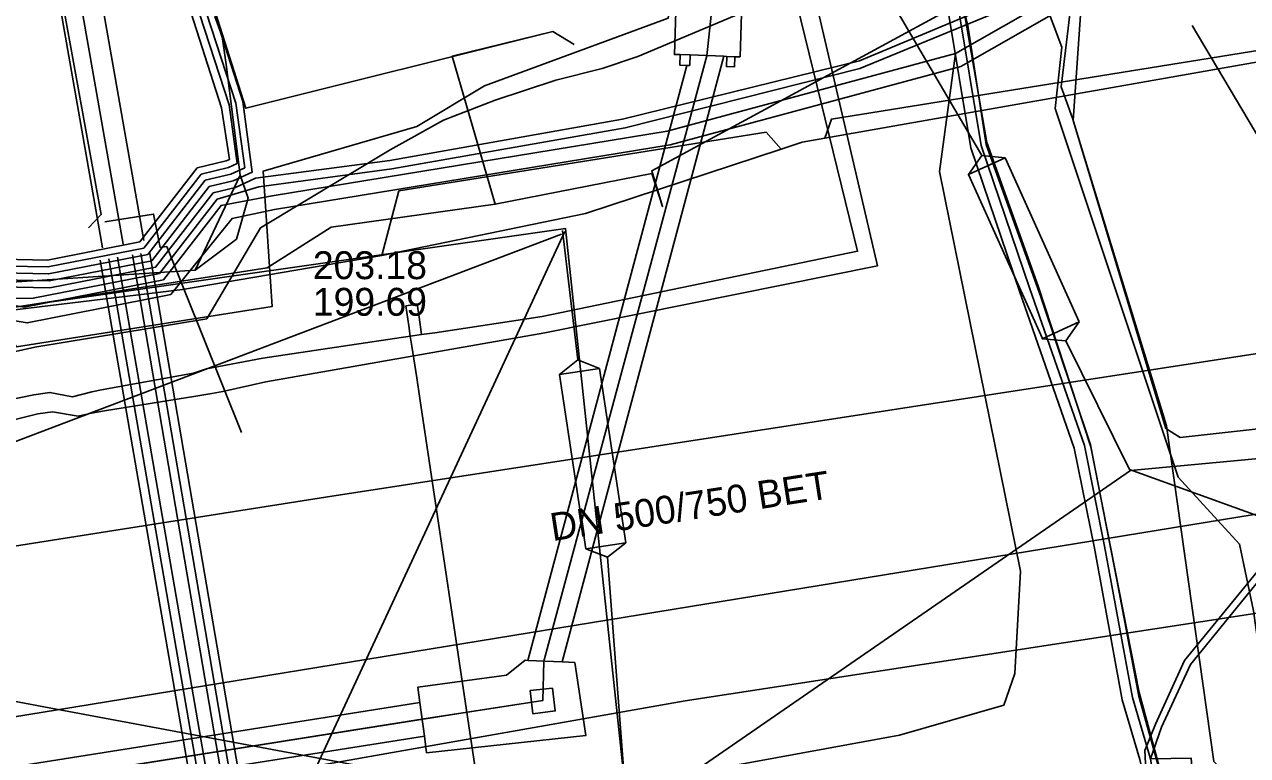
# Model space of a CAD drawing. Extents: x -600309 to -598967, y -1161267 to -1160292.
# Drawn here: x -599157.2 to -599122.12, y -1161119.47 to -1161098.49 of the extents above; entities that cross this region are included whole.
import ezdxf

# ---------------------------------------------------------------- set-up
doc = ezdxf.new("R2010")
doc.units = 0
for name, color, linetype in [('Vrstva 10', 7, 'Continuous'), ('Vrstva 12', 7, 'Continuous'), ('Vrstva 13', 7, 'Continuous'), ('Vrstva 16', 7, 'Continuous'), ('Vrstva 19', 7, 'Continuous'), ('Vrstva 25', 7, 'Continuous'), ('Vrstva 26', 7, 'Continuous'), ('Vrstva 29', 7, 'Continuous'), ('Vrstva 30', 7, 'Continuous'), ('Vrstva 32', 7, 'Continuous'), ('Vrstva 33', 7, 'Continuous'), ('Vrstva 37', 7, 'Continuous'), ('Vrstva 42', 7, 'Continuous'), ('Vrstva 43', 7, 'Continuous'), ('Vrstva 44', 7, 'Continuous'), ('Vrstva 54', 7, 'Continuous'), ('Vrstva 55', 7, 'Continuous'), ('Vrstva 58', 7, 'Continuous'), ('Vrstva 9', 7, 'Continuous')]:
    doc.layers.add(name, color=color, linetype=linetype)

msp = doc.modelspace()

# ---------------------------------------------------------------- linework, layer by layer
at = {"layer": 'Vrstva 10'}
for points in [[(-599138.32, -1161095.96), (-599138.45, -1161095.96), (-599138.56, -1161099.36), (-599138.4, -1161099.36)], [(-599136.71, -1161096.01), (-599136.57, -1161096.02), (-599136.68, -1161099.42), (-599136.83, -1161099.42)], [(-599141.78, -1161116.78), (-599137.14, -1161099.4)], [(-599138.2, -1161099.67), (-599138.41, -1161099.66), (-599138.4, -1161099.36)], [(-599138.4, -1161099.36), (-599138.11, -1161099.37)], [(-599138.2, -1161099.67), (-599138.12, -1161099.67), (-599138.11, -1161099.37)], [(-599138.11, -1161099.37), (-599137.14, -1161099.4)], [(-599137.14, -1161099.4), (-599137.06, -1161099.41)], [(-599137.06, -1161099.41), (-599137.07, -1161099.7), (-599136.84, -1161099.71), (-599136.83, -1161099.42)], [(-599137.06, -1161099.41), (-599136.83, -1161099.42)], [(-599142.76, -1161116.74), (-599138.2, -1161099.67)], [(-599145.86, -1161117.95), (-599145.92, -1161117.51), (-599143.38, -1161117.16), (-599142.84, -1161116.73), (-599142.76, -1161116.74)], [(-599141.78, -1161116.78), (-599141.42, -1161116.8), (-599141.1, -1161118.89), (-599145.67, -1161119.39), (-599145.73, -1161118.91)], [(-599142.76, -1161116.74), (-599141.78, -1161116.78)], [(-599142.7, -1161117.6), (-599142.06, -1161117.54), (-599141.98, -1161118.19), (-599142.62, -1161118.27), (-599142.7, -1161117.6)], [(-599200.98, -1161126.68), (-599145.86, -1161117.95)], [(-599145.86, -1161117.95), (-599145.73, -1161118.91)], [(-599200.78, -1161127.63), (-599145.73, -1161118.91)]]:
    msp.add_lwpolyline(points, dxfattribs=at)
at = {"layer": 'Vrstva 12'}
for points in [[(-599227.66, -1161133.37), (-599206.63, -1161129.68), (-599181.74, -1161125.58), (-599138.25, -1161117.9), (-599112.62, -1161113.97), (-599111.89, -1161109), (-599109.84, -1161095.07), (-599109.75, -1161094.45)], [(-599138.31, -1161095.66), (-599138.74, -1161098.31), (-599144.01, -1161100.25), (-599145.95, -1161101.42), (-599150.35, -1161102.7), (-599150.1, -1161106.59), (-599157.43, -1161107.74), (-599158.7, -1161105.89), (-599162.64, -1161105.89), (-599172.75, -1161107.4), (-599213.54, -1161113.75)], [(-599142.33, -1161117.89), (-599142.31, -1161116.76), (-599137.63, -1161099.39), (-599137.45, -1161097.68)], [(-599134.25, -1161101.76), (-599115.25, -1161098.41), (-599114.89, -1161098.12)], [(-599114.89, -1161098.12), (-599134.06, -1161101.21), (-599134.25, -1161101.76)], [(-599151.53, -1161098.84), (-599151.743, -1161098.264)], [(-599151.42, -1161099.64), (-599151.53, -1161098.84)], [(-599151.01, -1161102.82), (-599151.42, -1161099.64)], [(-599135.5, -1161102.07), (-599135.93, -1161101.58), (-599146.46, -1161103.27), (-599146.95, -1161105.12)], [(-599135.5, -1161102.07), (-599134.9, -1161101.87), (-599134.25, -1161101.76)], [(-599146.95, -1161105.12), (-599141.11, -1161103.92), (-599135.5, -1161102.07)], [(-599152.3, -1161105.54), (-599151.01, -1161102.82)], [(-599152.3, -1161105.54), (-599151.12, -1161104.65), (-599150.78, -1161103.48), (-599151.01, -1161102.82)], [(-599157.48, -1161106.68), (-599152.67, -1161106.1), (-599146.95, -1161105.12)], [(-599160.21, -1161106.06), (-599152.3, -1161105.54)], [(-599202.52, -1161127.66), (-599200.89, -1161127.16), (-599144.8, -1161118.27), (-599142.33, -1161117.89)]]:
    msp.add_lwpolyline(points, dxfattribs=at)
at = {"layer": 'Vrstva 13'}
msp.add_lwpolyline([(-599105.229, -1161099.001), (-599105.262, -1161099.184), (-599111.381, -1161108.944), (-599112.684, -1161111.041), (-599161.766, -1161119.055)], dxfattribs=at)
at = {"layer": 'Vrstva 16'}
for points in [[(-599114.67, -1161068.37), (-599120.05, -1161074.39), (-599135.46, -1161090.93), (-599135.8, -1161091.71), (-599135.72, -1161092.6), (-599132.74, -1161105.42), (-599142.28, -1161107.34), (-599150.28, -1161108.75), (-599151.51, -1161109.02), (-599151.83, -1161109.08)], [(-599151.83, -1161109.08), (-599152.29, -1161109.16), (-599154.9, -1161109.58), (-599155.28, -1161109.65), (-599155.66, -1161109.73), (-599156.4, -1161109.61), (-599156.82, -1161109.67)], [(-599156.82, -1161109.67), (-599158.59, -1161110.11), (-599171.53, -1161112.21), (-599183.75, -1161114.25), (-599187.47, -1161114.73), (-599224.74, -1161120.72), (-599227.245, -1161121.078), (-599228.73, -1161121.29), (-599245.91, -1161124.15), (-599246.07, -1161123.01), (-599246.77, -1161123.08), (-599247.15, -1161123.129), (-599247.16, -1161123.13)]]:
    msp.add_lwpolyline(points, dxfattribs=at)
at = {"layer": 'Vrstva 19'}
for points in [[(-599151.98, -1161108.37), (-599150.36, -1161108.07), (-599146.59, -1161107.5), (-599145.81, -1161107.39), (-599145.43, -1161107.34), (-599142.35, -1161106.87), (-599133.31, -1161105), (-599136.32, -1161092.69), (-599136.23, -1161091.6), (-599135.82, -1161090.88), (-599120.7, -1161074.17), (-599115.24, -1161068.21)], [(-599145.81, -1161107.39), (-599145.88, -1161106.89), (-599145.94, -1161106.52), (-599146.26, -1161106.57), (-599146.18, -1161107.14), (-599146.14, -1161107.44), (-599146.095, -1161107.721), (-599145.95, -1161108.63)], [(-599156.93, -1161109.12), (-599156.47, -1161109.05), (-599155.82, -1161109.18), (-599155.27, -1161109.03), (-599154.939, -1161108.97), (-599152.405, -1161108.51), (-599152.35, -1161108.5), (-599151.98, -1161108.37)], [(-599145.95, -1161108.63), (-599145.861, -1161109.225), (-599144.23, -1161120.15), (-599142.86, -1161124.06), (-599141.06, -1161127.26), (-599138.53, -1161130.69), (-599131.27, -1161138.56), (-599125.66, -1161143.48), (-599123.82, -1161146.3), (-599118.36, -1161153.26), (-599115.18, -1161158.79), (-599112.51, -1161165.99), (-599112.6, -1161179.69), (-599112.11, -1161181.02)], [(-599285.61, -1161131.45), (-599282.649, -1161130.966), (-599277.53, -1161130.13), (-599276.93, -1161129.99), (-599275.74, -1161129.81), (-599265.93, -1161127.95), (-599250.45, -1161124.61), (-599244.08, -1161123.41), (-599228.85, -1161120.76), (-599227.36, -1161120.588), (-599225.12, -1161120.33), (-599221.032, -1161119.618), (-599221.012, -1161119.615), (-599218.45, -1161119.17), (-599218.055, -1161119.108), (-599187.19, -1161114.27), (-599183.78, -1161113.66), (-599171.84, -1161111.75), (-599163.72, -1161110.32), (-599163.62, -1161110.304), (-599163.424, -1161110.273), (-599160.756, -1161109.854), (-599159.84, -1161109.71), (-599156.93, -1161109.12)]]:
    msp.add_lwpolyline(points, dxfattribs=at)
at = {"layer": 'Vrstva 25'}
msp.add_lwpolyline([(-599143.249, -1160985.868), (-599142.827, -1160999.755), (-599142.443, -1161012.846), (-599138.419, -1161012.846), (-599138.419, -1161015.982), (-599142.396, -1161015.982), (-599141.657, -1161046.91), (-599141.044, -1161076.632), (-599140.698, -1161093.399), (-599155.71, -1161097.171), (-599154.368, -1161104.798)], dxfattribs=at)
at = {"layer": 'Vrstva 26'}
for points in [[(-599154.959, -1161104.902), (-599156.398, -1161096.725), (-599141.307, -1161092.934), (-599141.644, -1161076.645), (-599142.257, -1161046.923), (-599143.01, -1161015.382), (-599139.019, -1161015.382), (-599139.019, -1161013.446), (-599143.026, -1161013.446), (-599143.426, -1160999.773), (-599143.848, -1160985.886)], [(-599142.634, -1160986.349), (-599142.227, -1160999.737), (-599141.86, -1161012.246), (-599137.819, -1161012.246), (-599137.819, -1161016.582), (-599141.781, -1161016.582), (-599141.058, -1161046.897), (-599140.444, -1161076.62), (-599140.088, -1161093.865), (-599155.022, -1161097.617), (-599153.777, -1161104.694)]]:
    msp.add_lwpolyline(points, dxfattribs=at)
at = {"layer": 'Vrstva 29'}
for p, q in [((-599151.146, -1161126.234), (-599154.779, -1161105.217)), ((-599149.665, -1161129.59), (-599153.859, -1161105.061))]:
    msp.add_line(p, q, dxfattribs=at)
at = {"layer": 'Vrstva 30'}
for p, q in [((-599151.436, -1161126.029), (-599155.025, -1161105.26)), ((-599154.533, -1161105.175), (-599150.857, -1161126.438)), ((-599149.87, -1161129.878), (-599154.106, -1161105.103)), ((-599153.613, -1161105.019), (-599149.461, -1161129.302))]:
    msp.add_line(p, q, dxfattribs=at)
at = {"layer": 'Vrstva 32'}
msp.add_lwpolyline([(-599119.04, -1161119.79), (-599122.49, -1161120.22), (-599123.09, -1161119.64), (-599124.45, -1161110.01), (-599127.13, -1161101.25), (-599126.82, -1161096.84)], dxfattribs=at)
at = {"layer": 'Vrstva 33'}
msp.add_lwpolyline([(-599154.894, -1161104.16), (-599153.497, -1161103.934), (-599153.304, -1161104.895), (-599153.121, -1161104.866), (-599150.975, -1161110.204)], dxfattribs=at)
at = {"layer": 'Vrstva 37'}
msp.add_lwpolyline([(-599114.527, -1161007.604), (-599113.178, -1161007.165), (-599117.859, -1160990.228), (-599125.313, -1160988.923), (-599125.596, -1160988.889), (-599139.758, -1160986.398), (-599143.701, -1160985.948), (-599142.923, -1161013.289), (-599138.912, -1161013.289), (-599138.912, -1161015.57), (-599142.875, -1161015.57), (-599141.794, -1161060.812), (-599141.12, -1161093.014), (-599156.289, -1161096.835), (-599155.003, -1161103.949), (-599155.363, -1161104.328)], dxfattribs=at)
at = {"layer": 'Vrstva 42'}
for points in [[(-599114.53, -1161007.6), (-599113.18, -1161007.16), (-599117.86, -1160990.23), (-599125.31, -1160988.92), (-599125.6, -1160988.89), (-599139.76, -1160986.4), (-599143.7, -1160985.95), (-599142.92, -1161013.29), (-599138.91, -1161013.29), (-599138.91, -1161015.57), (-599142.88, -1161015.57), (-599141.79, -1161060.81), (-599141.12, -1161093.01), (-599156.29, -1161096.83), (-599155, -1161103.95), (-599155.36, -1161104.33)], [(-599168.738, -1161106.646), (-599167.756, -1161106.553), (-599166.367, -1161105.954), (-599163.093, -1161105.443), (-599161.742, -1161105.373), (-599159.423, -1161105.031), (-599158.281, -1161105.216), (-599156.542, -1161105.252), (-599153.889, -1161104.729), (-599152.247, -1161102.607), (-599151.413, -1161102.41), (-599151.317, -1161102.366), (-599151.55, -1161100.89), (-599153.764, -1161093.956)], [(-599158.335, -1161105.815), (-599156.49, -1161105.853), (-599153.552, -1161105.274), (-599151.902, -1161103.142), (-599151.216, -1161102.98), (-599150.668, -1161102.728), (-599150.941, -1161100.707), (-599153.17, -1161093.73)], [(-599158.317, -1161105.615), (-599156.507, -1161105.653), (-599153.664, -1161105.092), (-599152.017, -1161102.964), (-599151.282, -1161102.79), (-599150.883, -1161102.607), (-599151.137, -1161100.752), (-599153.39, -1161093.82)], [(-599158.299, -1161105.416), (-599156.525, -1161105.452), (-599153.777, -1161104.911), (-599152.132, -1161102.785), (-599151.348, -1161102.6), (-599151.099, -1161102.485), (-599151.333, -1161100.796), (-599153.574, -1161093.894)], [(-599168.57, -1161107.836), (-599167.643, -1161107.748), (-599166.109, -1161107.23), (-599159.431, -1161106.245), (-599157.212, -1161106.606), (-599153.216, -1161105.82), (-599151.563, -1161103.685), (-599150.098, -1161103.406), (-599138.766, -1161101.554), (-599130.504, -1161099.33), (-599122.378, -1161094.686)], [(-599168.542, -1161108.034), (-599167.624, -1161107.947), (-599159.346, -1161106.684), (-599157.122, -1161107.058), (-599153.003, -1161106.239), (-599151.248, -1161104.059), (-599150.033, -1161103.801), (-599138.682, -1161101.946), (-599130.35, -1161099.703), (-599122.146, -1161095.014)], [(-599127.72, -1161097.21), (-599133.25, -1161099.536), (-599140.05, -1161101.21), (-599146.72, -1161102.4), (-599150.57, -1161102.9), (-599151.15, -1161103.17), (-599151.787, -1161103.32), (-599153.44, -1161105.456), (-599156.473, -1161106.053), (-599158.353, -1161106.015), (-599159.428, -1161105.84), (-599161.662, -1161106.17), (-599163.01, -1161106.24), (-599166.22, -1161106.742), (-599167.681, -1161107.35), (-599168.626, -1161107.439)], [(-599127.61, -1161097.43), (-599133.24, -1161099.76), (-599139.97, -1161101.46), (-599146.661, -1161102.636), (-599150.48, -1161103.15), (-599151.675, -1161103.503), (-599153.328, -1161105.638), (-599156.946, -1161106.35), (-599157.5, -1161106.357), (-599159.43, -1161106.043), (-599163.016, -1161106.572), (-599166.2, -1161107.041), (-599167.662, -1161107.549), (-599168.598, -1161107.637)], [(-599239.722, -1161145.929), (-599239.714, -1161145.196), (-599238.814, -1161142.344), (-599236.742, -1161139.852), (-599234.16, -1161138.531), (-599230.978, -1161136.46), (-599227.301, -1161135.612), (-599224.388, -1161135.235), (-599220.787, -1161134.731), (-599219.478, -1161134.471), (-599217.379, -1161134.16), (-599215.307, -1161134.358), (-599210.443, -1161133.848), (-599196.033, -1161131.836), (-599172.195, -1161127.753), (-599138.991, -1161122.379), (-599124.635, -1161119.953), (-599125.241, -1161117.77), (-599125.873, -1161114.431), (-599126.627, -1161110.554), (-599128.057, -1161106.309), (-599129.616, -1161101.934), (-599130.144, -1161098.519), (-599130.325, -1161097.797)], [(-599130.443, -1161097.878), (-599129.764, -1161101.963), (-599128.378, -1161106.051), (-599126.805, -1161110.57), (-599126.223, -1161113.462), (-599125.424, -1161117.805), (-599124.904, -1161119.56), (-599123.741, -1161119.549), (-599123.623, -1161121.125), (-599122.444, -1161123.187), (-599120.195, -1161126.17), (-599115.162, -1161129.629), (-599114.522, -1161130.964), (-599115.381, -1161132.558), (-599115.994, -1161134.564), (-599116.23, -1161136.038)], [(-599130.443, -1161097.878), (-599129.764, -1161101.963), (-599128.378, -1161106.051), (-599126.805, -1161110.57), (-599126.223, -1161113.462), (-599125.424, -1161117.805), (-599124.904, -1161119.56), (-599123.741, -1161119.549), (-599123.623, -1161121.125), (-599122.444, -1161123.187), (-599120.195, -1161126.17), (-599115.162, -1161129.629), (-599114.522, -1161130.964), (-599115.381, -1161132.558), (-599115.994, -1161134.564), (-599116.23, -1161136.038)], [(-599124.535, -1161121.94), (-599124.669, -1161121.384), (-599124.836, -1161120.04), (-599124.904, -1161119.56), (-599125.424, -1161117.805), (-599126.223, -1161113.462), (-599126.805, -1161110.57), (-599128.378, -1161106.051), (-599129.764, -1161101.963), (-599130.443, -1161097.878)], [(-599124.535, -1161121.94), (-599124.669, -1161121.384), (-599124.836, -1161120.04), (-599124.904, -1161119.56), (-599125.424, -1161117.805), (-599126.223, -1161113.462), (-599126.805, -1161110.57), (-599128.378, -1161106.051), (-599129.764, -1161101.963), (-599130.443, -1161097.878)], [(-599127.17, -1161097.8), (-599127.47, -1161100.28), (-599127.14, -1161101.18), (-599124.47, -1161110.09), (-599124.06, -1161110.34), (-599119.06, -1161109.79), (-599118.25, -1161111.45), (-599117.64, -1161112.1), (-599115.43, -1161113.5), (-599114.5, -1161114.31), (-599114.41, -1161115.21), (-599114.35, -1161116.73), (-599116.33, -1161119.67), (-599115.76, -1161120.04), (-599108.57, -1161119.32), (-599108.13, -1161119.46), (-599107.29, -1161119.95)], [(-599130.737, -1161097.942), (-599130.056, -1161102.037), (-599128.662, -1161106.149), (-599127.095, -1161110.65), (-599126.517, -1161113.518), (-599125.716, -1161117.875), (-599125.21, -1161119.587), (-599125.133, -1161119.898), (-599125.49, -1161119.93), (-599159.99, -1161125.68), (-599171.73, -1161127.55), (-599172.82, -1161127.71), (-599187.72, -1161130.22), (-599196.09, -1161131.72), (-599210.483, -1161133.677)], [(-599130.737, -1161097.942), (-599130.056, -1161102.037), (-599128.662, -1161106.149), (-599127.095, -1161110.65), (-599126.517, -1161113.518), (-599125.716, -1161117.875), (-599125.21, -1161119.587), (-599125.133, -1161119.898), (-599125.49, -1161119.93), (-599159.99, -1161125.68), (-599171.73, -1161127.55), (-599172.82, -1161127.71), (-599187.72, -1161130.22), (-599196.09, -1161131.72), (-599210.483, -1161133.677)], [(-599125.61, -1161122.13), (-599124.867, -1161121.409), (-599125.034, -1161120.07), (-599125.133, -1161119.898), (-599125.21, -1161119.587), (-599125.716, -1161117.875), (-599126.517, -1161113.518), (-599127.095, -1161110.65), (-599128.662, -1161106.149), (-599130.056, -1161102.037), (-599130.737, -1161097.942)], [(-599125.61, -1161122.13), (-599124.867, -1161121.409), (-599125.034, -1161120.07), (-599125.133, -1161119.898), (-599125.21, -1161119.587), (-599125.716, -1161117.875), (-599126.517, -1161113.518), (-599127.095, -1161110.65), (-599128.662, -1161106.149), (-599130.056, -1161102.037), (-599130.737, -1161097.942)], [(-599125.61, -1161122.13), (-599124.867, -1161121.409), (-599125.034, -1161120.07), (-599125.07, -1161119.32), (-599124.769, -1161118.565), (-599123.936, -1161116.747), (-599121.47, -1161113.728), (-599119.227, -1161112.026), (-599117.342, -1161109.992), (-599117.308, -1161109.838)], [(-599125.61, -1161122.13), (-599124.867, -1161121.409), (-599125.034, -1161120.07), (-599125.07, -1161119.32), (-599124.769, -1161118.565), (-599123.936, -1161116.747), (-599121.47, -1161113.728), (-599119.227, -1161112.026), (-599117.342, -1161109.992), (-599117.308, -1161109.838)], [(-599124.535, -1161121.94), (-599124.669, -1161121.384), (-599124.836, -1161120.04), (-599124.904, -1161119.56), (-599124.591, -1161118.655), (-599123.764, -1161116.853), (-599121.33, -1161113.872), (-599119.093, -1161112.174), (-599117.158, -1161110.088), (-599117.112, -1161109.882)], [(-599124.535, -1161121.94), (-599124.669, -1161121.384), (-599124.836, -1161120.04), (-599124.904, -1161119.56), (-599124.591, -1161118.655), (-599123.764, -1161116.853), (-599121.33, -1161113.872), (-599119.093, -1161112.174), (-599117.158, -1161110.088), (-599117.112, -1161109.882)]]:
    msp.add_lwpolyline(points, dxfattribs=at)
at = {"layer": 'Vrstva 43'}
for points in [[(-599127.641, -1161100.906), (-599127.455, -1161099.145), (-599127.974, -1161097.737), (-599122.728, -1161094.447), (-599119.028, -1161091.234), (-599116.7, -1161088.9), (-599114.272, -1161085.889), (-599112.055, -1161082.703), (-599110.111, -1161078.833), (-599108.455, -1161074.846), (-599106.77, -1161068.9), (-599105.607, -1161059.745)], [(-599127.641, -1161100.906), (-599127.455, -1161099.145), (-599127.974, -1161097.737), (-599122.728, -1161094.447), (-599119.028, -1161091.234), (-599116.7, -1161088.9), (-599114.272, -1161085.889), (-599112.055, -1161082.703), (-599110.111, -1161078.833), (-599108.455, -1161074.846), (-599106.77, -1161068.9), (-599105.607, -1161059.745)], [(-599127.974, -1161097.737), (-599127.455, -1161099.145), (-599127.641, -1161100.906), (-599124.532, -1161110.231), (-599124.115, -1161111.478), (-599122.351, -1161113.404), (-599121.956, -1161115.315)], [(-599109.449, -1161129.787), (-599112.925, -1161127.917), (-599120.159, -1161123.175), (-599120.973, -1161122.343), (-599121.165, -1161120.993), (-599121.956, -1161115.315), (-599122.351, -1161113.404), (-599124.115, -1161111.478), (-599124.532, -1161110.231), (-599127.641, -1161100.906)], [(-599109.449, -1161129.787), (-599112.925, -1161127.917), (-599120.159, -1161123.175), (-599120.973, -1161122.343), (-599121.165, -1161120.993), (-599121.956, -1161115.315), (-599122.351, -1161113.404), (-599124.115, -1161111.478), (-599124.532, -1161110.231), (-599127.641, -1161100.906)]]:
    msp.add_lwpolyline(points, dxfattribs=at)
at = {"layer": 'Vrstva 44'}
msp.add_lwpolyline([(-599221.493, -1161133.551), (-599205.521, -1161130.842), (-599172.992, -1161125.303), (-599151.269, -1161122.398), (-599132.106, -1161118.884), (-599129.114, -1161118.028), (-599128.797, -1161117.119), (-599128.638, -1161114.18), (-599130.957, -1161102.708), (-599130.504, -1161099.33), (-599122.378, -1161094.686)], dxfattribs=at)
at = {"layer": 'Vrstva 54'}
for points in [[(-599132.3, -1161097.9), (-599129.745, -1161102.255)], [(-599123.71, -1161098.52), (-599117.206, -1161109.497)], [(-599129.745, -1161102.255), (-599130.13, -1161102.801), (-599129.077, -1161102.324), (-599129.745, -1161102.255)], [(-599129.077, -1161102.324), (-599126.95, -1161107.029)], [(-599128.003, -1161107.506), (-599130.13, -1161102.801)], [(-599166.82, -1161158.55), (-599141.7, -1161104.43)], [(-599141.797, -1161104.515), (-599159.02, -1161111.05)], [(-599141.771, -1161104.404), (-599141.33, -1161108.12)], [(-599126.95, -1161107.029), (-599127.34, -1161107.57), (-599128.018, -1161107.512), (-599126.95, -1161107.029)], [(-599127.34, -1161107.57), (-599125.51, -1161111.26)], [(-599140.709, -1161108.362), (-599141.852, -1161108.534), (-599141.33, -1161108.12), (-599140.709, -1161108.362)], [(-599140.709, -1161108.362), (-599139.958, -1161113.366)], [(-599141.101, -1161113.538), (-599141.852, -1161108.534)], [(-599085.97, -1161125.54), (-599092.04, -1161123.35), (-599125.51, -1161111.26)], [(-599141.101, -1161113.538), (-599139.958, -1161113.366), (-599140.48, -1161113.78), (-599141.101, -1161113.538)], [(-599140.48, -1161113.78), (-599139.92, -1161121.2)], [(-599159.78, -1161117.48), (-599156.644, -1161118.068)], [(-599156.644, -1161118.068), (-599139.92, -1161121.2)]]:
    msp.add_lwpolyline(points, dxfattribs=at)
at = {"layer": 'Vrstva 55'}
for points in [[(-599141.44, -1161099.07), (-599142.05, -1161098.7), (-599144.93, -1161099.4), (-599143.7, -1161103.65), (-599139.21, -1161102.77), (-599138.9, -1161103.72), (-599139.21, -1161102.69), (-599121.86, -1161093.26), (-599112.99, -1161082.72), (-599111.8, -1161083.28), (-599112.99, -1161082.72), (-599108.55, -1161075.59), (-599106.25, -1161068.94), (-599104.98, -1161062.68), (-599103.89, -1161062.52)], [(-599160.96, -1161068.93), (-599159.29, -1161074), (-599155.83, -1161085.23), (-599150.85, -1161100.9), (-599142.05, -1161098.7), (-599141.44, -1161099.07)], [(-599219.46, -1161129.6), (-599221.11, -1161115.82), (-599221.7, -1161114.5), (-599221.11, -1161115.82), (-599206.89, -1161113.86), (-599206.79, -1161114.59), (-599206.88, -1161113.78), (-599187.24, -1161110.16), (-599175.47, -1161108.65), (-599175.41, -1161109.58), (-599175.58, -1161108.76), (-599170.11, -1161107.85), (-599169.94, -1161108.3), (-599160.97, -1161106.26), (-599159.38, -1161106.9), (-599150.24, -1161105.48), (-599148.4, -1161104.31), (-599143.7, -1161103.65), (-599144.93, -1161099.4), (-599142.05, -1161098.7), (-599141.44, -1161099.07)]]:
    msp.add_lwpolyline(points, dxfattribs=at)
at = {"layer": 'Vrstva 58'}
for points in [[(-599221.296, -1161267.031), (-599235.566, -1161221.85), (-599236.7, -1161218.26), (-599236.59, -1161216.58), (-599236.43, -1161214.87), (-599238.8, -1161191.15), (-599239.11, -1161189.29), (-599239.44, -1161187.48), (-599244.31, -1161141.04), (-599244.57, -1161137.51), (-599242.85, -1161137.28), (-599204.2, -1161127.99), (-599200.89, -1161127.16), (-599145.8, -1161118.43), (-599142.33, -1161117.89), (-599142.31, -1161116.76), (-599137.63, -1161099.39), (-599137.45, -1161097.68)], [(-599221.296, -1161267.031), (-599235.566, -1161221.85), (-599236.7, -1161218.26), (-599236.59, -1161216.58), (-599236.43, -1161214.87), (-599238.8, -1161191.15), (-599239.11, -1161189.29), (-599239.44, -1161187.48), (-599244.31, -1161141.04), (-599244.57, -1161137.51), (-599242.85, -1161137.28), (-599204.2, -1161127.99), (-599200.89, -1161127.16), (-599145.8, -1161118.43), (-599142.33, -1161117.89), (-599142.31, -1161116.76), (-599137.63, -1161099.39), (-599137.45, -1161097.68)], [(-599221.296, -1161267.031), (-599235.566, -1161221.85), (-599236.7, -1161218.26), (-599236.59, -1161216.58), (-599236.43, -1161214.87), (-599238.8, -1161191.15), (-599239.11, -1161189.29), (-599239.44, -1161187.48), (-599244.31, -1161141.04), (-599244.57, -1161137.51), (-599242.85, -1161137.28), (-599204.2, -1161127.99), (-599200.89, -1161127.16), (-599145.8, -1161118.43), (-599142.33, -1161117.89), (-599142.31, -1161116.76), (-599137.63, -1161099.39), (-599137.45, -1161097.68)], [(-599135.93, -1161097.86), (-599139.61, -1161099.41), (-599140.63, -1161099.76), (-599141.96, -1161100.09), (-599143.7, -1161100.67), (-599145.18, -1161101.24), (-599146.71, -1161102.09), (-599150.43, -1161104.33), (-599151.97, -1161106.94), (-599156.9, -1161107.75), (-599158.54, -1161108.12), (-599159.81, -1161105.49), (-599161.83, -1161105.05), (-599167.11, -1161105.85), (-599168.19, -1161105.99), (-599169.24, -1161106.27), (-599170.67, -1161106.32), (-599173.68, -1161106.88)], [(-599130.249, -1161098.132), (-599129.597, -1161101.883), (-599128.129, -1161106.002), (-599126.62, -1161110.61), (-599125.234, -1161117.664), (-599124.663, -1161119.784), (-599140.158, -1161122.353), (-599172.209, -1161127.695), (-599196.023, -1161131.936), (-599210.417, -1161133.853)], [(-599175.301, -1161109.147), (-599141.688, -1161104.345), (-599139.887, -1161121.238), (-599125.481, -1161111.291), (-599079.606, -1161107.003)]]:
    msp.add_lwpolyline(points, dxfattribs=at)
at = {"layer": 'Vrstva 9'}
for points in [[(-599148.571, -1161112.06), (-599120.415, -1161107.711), (-599118.705, -1161107.529), (-599116.387, -1161107.49), (-599114.43, -1161107.71)], [(-599183.217, -1161117.515), (-599150.636, -1161112.385), (-599148.571, -1161112.06)]]:
    msp.add_lwpolyline(points, dxfattribs=at)

# ---------------------------------------------------------------- texts
at = {"layer": 'Vrstva 12'}
for s, p in [('203.18', (-599148.929, -1161105.801)), ('199.69', (-599148.929, -1161106.851))]:
    msp.add_text(s, height=0.8, dxfattribs=at).set_placement(p)
msp.add_text('DN 500/750 BET', height=0.8, rotation=8.78, dxfattribs=at).set_placement((-599142.057, -1161113.319))

doc.saveas('drawing.dxf')
